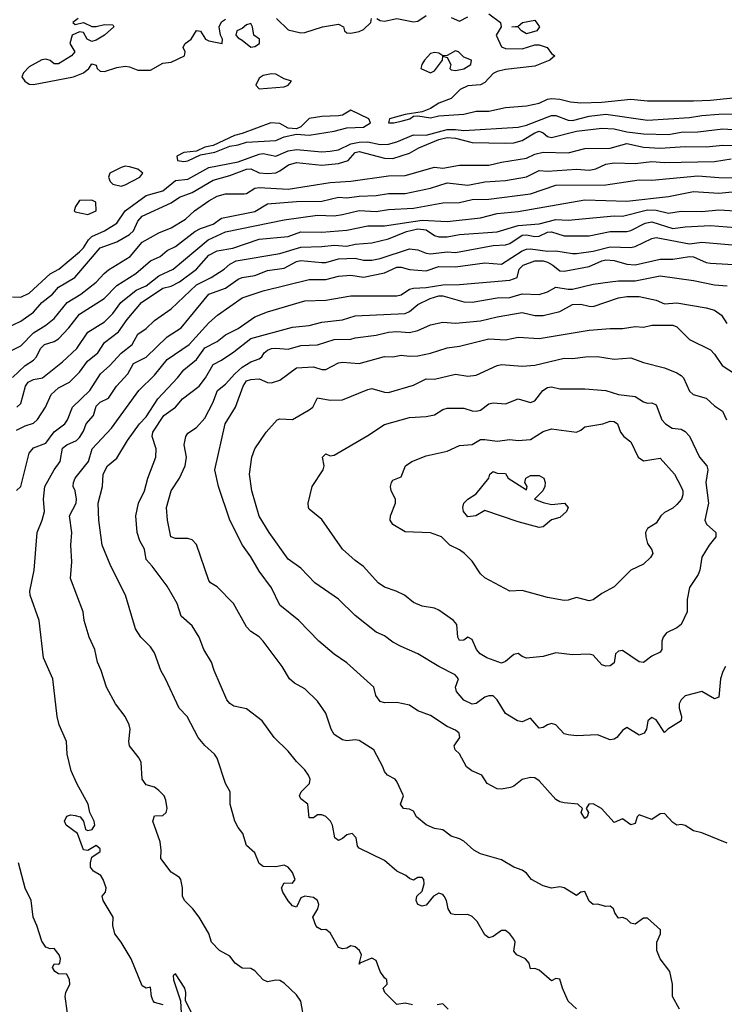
# Model space of a CAD drawing. Header units: metres. Extents: x -46681 to -43747, y -240911 to -237677.
# Tile 957 of 1056: x -44948 to -44863, y -237910 to -237793. Entities that reach past the tile are written whole.
import ezdxf

# ---------------------------------------------------------------- set-up
doc = ezdxf.new("R2010")
doc.units = ezdxf.units.M
doc.layers.add('CONTOUR_INDEX', color=1, linetype='Continuous')
doc.layers.add('CONTOUR_INTER', color=3, linetype='Continuous')

msp = doc.modelspace()

# ---------------------------------------------------------------- linework, layer by layer
at = {"layer": 'CONTOUR_INDEX'}
for points, elevation in [([(-44948.6, -237835.49), (-44947.1, -237834.04), (-44946.1, -237833.42), (-44945.73, -237833.02), (-44945.25, -237832.02), (-44944.75, -237831.52), (-44943.6, -237831.18), (-44943.1, -237830.85), (-44941.85, -237829.52), (-44940.6, -237827.88), (-44937.64, -237826.02), (-44936.1, -237824.45), (-44933.83, -237823.02), (-44932.1, -237821.53), (-44930.93, -237821.02), (-44930.1, -237820.29), (-44929.1, -237819.8), (-44926.78, -237818.02), (-44926.1, -237817.64), (-44924.6, -237817.15), (-44923.6, -237816.43), (-44919.6, -237815.6), (-44918.1, -237814.7), (-44914.6, -237814.42), (-44911.6, -237814.4), (-44909.6, -237813.9), (-44908.6, -237813.98), (-44907.1, -237813.79), (-44905.1, -237813.72), (-44903.6, -237813.47), (-44901.6, -237813.46), (-44898.6, -237812.82), (-44896.6, -237812.18), (-44894.1, -237812.45), (-44892.1, -237812.08), (-44889.6, -237811.91), (-44887.1, -237811.46), (-44885.6, -237810.72), (-44884.6, -237810.79), (-44881.1, -237810.54), (-44879.6, -237810.68), (-44878.82, -237810.52), (-44877.6, -237809.94), (-44876.6, -237809.79), (-44874.1, -237809.88), (-44872.1, -237809.63), (-44870.6, -237809.75), (-44864.6, -237809.62), (-44862.6, -237809.31)], 55), ([(-44913.67, -237912.52), (-44914.1, -237910.08), (-44914.6, -237909.3), (-44916.1, -237907.93), (-44916.6, -237907.61), (-44917.1, -237907.55), (-44918.1, -237907.74), (-44918.61, -237907.52), (-44919.6, -237906.43), (-44920.1, -237906.15), (-44921.1, -237906.13), (-44921.95, -237905.52), (-44922.6, -237904.69), (-44923.82, -237904.02), (-44924.8, -237903.02), (-44925.1, -237901.97), (-44926.25, -237900.02), (-44927.01, -237899.02), (-44928.02, -237898.02), (-44928.24, -237897.52), (-44928.24, -237896.52), (-44928.44, -237895.52), (-44928.6, -237895.28), (-44929.6, -237894.63), (-44930.84, -237893.02), (-44930.81, -237892.02), (-44930.94, -237891.02), (-44931.8, -237888.52), (-44931.6, -237887.89), (-44930.6, -237887.85), (-44930.21, -237887.52), (-44930.08, -237887.02), (-44930.25, -237886.02), (-44930.46, -237885.52), (-44931.1, -237884.85), (-44931.6, -237884.49), (-44932.6, -237884.2), (-44933.1, -237883.5), (-44933.22, -237881.52), (-44933.45, -237881.02), (-44934.58, -237879.52), (-44934.68, -237879.02), (-44934.52, -237877.52), (-44934.64, -237877.02), (-44935.11, -237876.02), (-44936.28, -237874.52), (-44937.34, -237872.52), (-44937.99, -237870.52), (-44938.44, -237869.52), (-44938.76, -237868.02), (-44939.41, -237866.52), (-44940.03, -237864.52), (-44940.13, -237863.52), (-44941.64, -237859.52), (-44941.49, -237857.52), (-44941.6, -237855.52), (-44941.51, -237854.02), (-44941.77, -237852.02), (-44940.98, -237850.52), (-44940.95, -237850.02), (-44941.1, -237849.04), (-44941.32, -237848.52), (-44941.31, -237848.02), (-44941.08, -237847.52), (-44939.51, -237845.52), (-44939.05, -237844.02), (-44936.74, -237841.52), (-44933.48, -237837.02), (-44931.6, -237835.2), (-44930.1, -237833.32), (-44927.45, -237831.52), (-44925.1, -237828.93), (-44924.08, -237828.02), (-44921.1, -237825.95), (-44918.6, -237825.12), (-44913.1, -237823.75), (-44911.1, -237823.75), (-44909.6, -237823.36), (-44908.1, -237823.24), (-44906.6, -237823.47), (-44904.1, -237822.94), (-44902.6, -237822.26), (-44902.1, -237822.27), (-44901.1, -237822.56), (-44899.1, -237822.71), (-44897.6, -237822.19), (-44895.6, -237822.23), (-44892.1, -237821.75), (-44890.1, -237821.93), (-44887.6, -237820.31), (-44887.1, -237820.11), (-44886.6, -237820.08), (-44884.6, -237820.38), (-44883.6, -237820.31), (-44881.6, -237820.65), (-44881.1, -237820.63), (-44879.1, -237820.36), (-44877.1, -237819.85), (-44874.6, -237819.92), (-44874.1, -237819.81), (-44872.1, -237818.86), (-44871.6, -237818.73), (-44867.6, -237819.47), (-44866.1, -237819.28), (-44861.1, -237819.71)], 60), ([(-44863.28, -237870.02), (-44863.6, -237870.63), (-44863.89, -237871.52), (-44864.1, -237873.71), (-44864.6, -237873.89), (-44866.1, -237873.03), (-44868.1, -237873.56), (-44868.6, -237874.02), (-44868.82, -237874.52), (-44868.84, -237875.02), (-44868.57, -237876.02), (-44868.6, -237876.52), (-44870.17, -237877.52), (-44870.6, -237877.94), (-44871.6, -237876.43), (-44872.1, -237876.15), (-44872.57, -237876.52), (-44872.74, -237877.52), (-44873.02, -237878.02), (-44873.6, -237878.27), (-44875.1, -237877.34), (-44875.6, -237877.69), (-44876.28, -237878.52), (-44876.6, -237878.73), (-44877.1, -237878.8), (-44878.6, -237878.21), (-44881.1, -237878.33), (-44882.1, -237878.22), (-44882.6, -237878.08), (-44883.6, -237877.02), (-44884.1, -237876.87), (-44884.6, -237877.01), (-44885.1, -237877.33), (-44885.6, -237877.41), (-44886.6, -237876.22), (-44887.6, -237876.66), (-44888.16, -237876.52), (-44889.6, -237875.66), (-44890.6, -237874.04), (-44891.1, -237873.55), (-44891.6, -237873.53), (-44892.1, -237873.72), (-44893.1, -237874.47), (-44893.6, -237874.53), (-44894.6, -237874.07), (-44895.48, -237873.02), (-44895.61, -237872.52), (-44895.24, -237871.52), (-44895.65, -237871.02), (-44897.6, -237870.03), (-44900.1, -237868.51), (-44902.1, -237867.63), (-44903.1, -237867.11), (-44904.1, -237866.38), (-44905.1, -237865.93), (-44907.6, -237863.92), (-44909.6, -237862), (-44912.44, -237860.02), (-44914.1, -237858.28), (-44915.6, -237857.2), (-44917.87, -237854.02), (-44919.1, -237852.05), (-44919.96, -237849.02), (-44920.24, -237847.02), (-44919.97, -237845.02), (-44919.6, -237844), (-44918.24, -237842.02), (-44916.91, -237840.52), (-44916.6, -237840.41), (-44915.1, -237840.49), (-44913.1, -237839.36), (-44912.65, -237839.02), (-44912.1, -237837.91), (-44910.6, -237838.2), (-44909.1, -237838.13), (-44906.1, -237836.89), (-44905.6, -237836.79), (-44904.1, -237837.23), (-44903.6, -237837.25), (-44900.6, -237836.38), (-44899.1, -237835.64), (-44898.1, -237835.66), (-44895.6, -237835.07), (-44894.1, -237835.3), (-44893.1, -237835.21), (-44890.6, -237834.03), (-44890.1, -237833.93), (-44887.6, -237834.11), (-44886.1, -237833.98), (-44882.6, -237833.15), (-44881.6, -237833.21), (-44880.04, -237833.02)], 65), ([(-44880.04, -237833.02), (-44878.6, -237832.95), (-44876.6, -237833.28), (-44874.6, -237833.11), (-44873.1, -237833.68), (-44870.6, -237834.3), (-44869.1, -237834.92), (-44868.6, -237835.24), (-44868.32, -237835.52), (-44867.6, -237837.1), (-44867.14, -237837.52), (-44865.6, -237837.93), (-44864.6, -237838.86), (-44863.63, -237839.52), (-44863.17, -237840.52)], 65)]:
    msp.add_lwpolyline(points, dxfattribs=dict(at, elevation=elevation))
at = {"layer": 'CONTOUR_INTER'}
for points, elevation in [([(-44940.76, -237792.52), (-44941.38, -237793.02), (-44941.1, -237793.24), (-44940.1, -237793.02), (-44939.1, -237793.51), (-44938.6, -237793.51), (-44937.6, -237793.25), (-44936.6, -237793.28), (-44936.49, -237793.52), (-44937.57, -237794.52), (-44938.6, -237795.14), (-44939.1, -237795.28), (-44939.65, -237795.02), (-44940.1, -237794.23), (-44940.6, -237794.14), (-44941.47, -237794.52), (-44941.72, -237795.52), (-44941.14, -237796.52), (-44941.55, -237797.02), (-44943.1, -237797.95), (-44943.6, -237797.95), (-44944.1, -237797.55), (-44944.6, -237797.41), (-44945.1, -237797.48), (-44946.6, -237798.33), (-44947.29, -237799.02), (-44947.47, -237799.52), (-44947.14, -237800.02), (-44946.6, -237800.38), (-44946.1, -237800.44), (-44941.28, -237799.52), (-44940.09, -237799.02), (-44939.45, -237798.52), (-44939.1, -237797.95), (-44938.6, -237798.13), (-44938.45, -237798.52), (-44938.1, -237798.82), (-44937.6, -237798.89), (-44936.1, -237798.38), (-44935.1, -237798.23), (-44934.6, -237798.3), (-44933.6, -237798.7), (-44932.1, -237798.72), (-44930.6, -237797.88), (-44929.6, -237797.74), (-44928.01, -237797.02), (-44927.92, -237796.52), (-44928.17, -237796.02), (-44928.1, -237795.81), (-44927.95, -237795.52), (-44927.22, -237795.02), (-44926.6, -237793.98), (-44926.1, -237794.04), (-44925.51, -237795.02), (-44925.1, -237795.22), (-44923.53, -237795.52), (-44923.46, -237795.02), (-44923.72, -237794.52), (-44923.87, -237793.52), (-44923.6, -237792.95), (-44923.1, -237792.63)], 51), ([(-44916.99, -237792.52), (-44915.6, -237793.88), (-44914.1, -237794.24), (-44913.6, -237794.2), (-44911.51, -237793.52), (-44909.6, -237793.22), (-44909.01, -237793.52), (-44908.89, -237794.02), (-44908.6, -237794.24), (-44908.1, -237794.28), (-44907.1, -237794.08), (-44906.6, -237793.85), (-44905.72, -237793.02), (-44905.63, -237792.52)], 51), ([(-44905.01, -237792.52), (-44904.6, -237792.76), (-44904.1, -237792.87), (-44902.6, -237792.55), (-44900.6, -237792.93), (-44900.1, -237792.84), (-44899.1, -237792.17)], 51), ([(-44891.6, -237791.98), (-44890.2, -237793.02), (-44890.13, -237793.52), (-44890.71, -237794.52), (-44890.1, -237795.94), (-44889.6, -237796.11), (-44887.6, -237796.17), (-44886.1, -237795.7), (-44885.6, -237795.7), (-44884.62, -237796.02), (-44884.1, -237796.73), (-44883.71, -237797.02), (-44884.31, -237797.52), (-44886.1, -237798.23), (-44889.6, -237798.65), (-44890.6, -237798.88), (-44891.1, -237799.13), (-44892.1, -237800.21), (-44892.6, -237800.46), (-44894.1, -237800.6), (-44895.04, -237801.02), (-44896.1, -237802.09), (-44897.6, -237802.68), (-44898.6, -237803.32), (-44899.6, -237803.7), (-44901.61, -237804.02), (-44903.48, -237804.52), (-44903.61, -237805.02), (-44902.96, -237805.02), (-44902.1, -237804.8), (-44901.05, -237804.52), (-44900.6, -237804.22), (-44900.1, -237804.18), (-44898.6, -237804.41), (-44897.6, -237804.19), (-44894.6, -237803.99), (-44893.1, -237803.61), (-44891.6, -237803.61), (-44889.6, -237803.18), (-44887.1, -237802.97), (-44885.6, -237802.65), (-44884.6, -237802.19), (-44884.1, -237802.1), (-44883.1, -237802.19), (-44881.85, -237802.52), (-44880.6, -237802.62), (-44878.1, -237802.56), (-44874.6, -237802.18), (-44872.6, -237802.39), (-44867.1, -237802.39), (-44865.1, -237802.31), (-44860.1, -237801.8)], 51), ([(-44896.1, -237792.43), (-44895.1, -237792.86), (-44894.1, -237792.32)], 51), ([(-44920.6, -237793.3), (-44921.1, -237793.75), (-44921.75, -237794.02), (-44921.87, -237794.52), (-44921.6, -237794.86), (-44921.1, -237795.13), (-44920.1, -237795.98), (-44919.6, -237795.87), (-44919.03, -237795.52), (-44919.03, -237795.02), (-44919.72, -237794.52), (-44919.9, -237793.52), (-44920.1, -237793.12), (-44920.6, -237793.3)], 51), ([(-44887.56, -237793.02), (-44886.1, -237792.74), (-44885.56, -237793.52), (-44885.85, -237794.02), (-44887.1, -237794.35), (-44887.7, -237794.02), (-44888.1, -237793.56), (-44888.84, -237793.52), (-44888.1, -237793.46), (-44887.56, -237793.02)], 51), ([(-44895.6, -237796.4), (-44896.6, -237796.98), (-44897.1, -237797.02), (-44897.6, -237796.7), (-44898.1, -237796.6), (-44898.6, -237796.72), (-44899.31, -237797.52), (-44899.62, -237798.02), (-44899.74, -237798.52), (-44898.6, -237799.02), (-44898.1, -237798.8), (-44897.14, -237797.52), (-44897.1, -237797.03), (-44896.6, -237797.19), (-44896.15, -237798.02), (-44896.26, -237798.52), (-44896.1, -237798.69), (-44895.6, -237798.75), (-44894.6, -237798.57), (-44893.75, -237798.02), (-44893.67, -237797.52), (-44894.6, -237797.17), (-44895.22, -237796.52), (-44895.6, -237796.4)], 51), ([(-44918.6, -237799.35), (-44919.1, -237799.67), (-44919.48, -237800.52), (-44919.1, -237800.94), (-44916.1, -237800.7), (-44915.62, -237800.52), (-44915.21, -237800.02), (-44916.1, -237799.74), (-44917.1, -237799.18), (-44917.6, -237799.16), (-44918.6, -237799.35)], 51), ([(-44948.6, -237825.83), (-44947.6, -237825.86), (-44946.6, -237825.37), (-44944.1, -237823.09), (-44943.07, -237822.52), (-44940.6, -237820.45), (-44940.1, -237819.97), (-44939.5, -237819.02), (-44939.1, -237818.62), (-44937.6, -237817.92), (-44936.12, -237817.02), (-44935.1, -237815.52), (-44932.6, -237813.7), (-44930.6, -237813.15), (-44929.1, -237811.92), (-44927.6, -237811.77), (-44925.1, -237810.37), (-44921.6, -237809.67), (-44919.1, -237808.76), (-44918.6, -237808.69), (-44917.1, -237808.99), (-44915.6, -237808.37), (-44914.6, -237808.19), (-44911.6, -237808.47), (-44910.6, -237808.42), (-44909.6, -237808.26), (-44908.1, -237807.54), (-44907.1, -237807.33), (-44906.1, -237807.3), (-44904.6, -237807.59), (-44903.6, -237807.56), (-44902.6, -237807.28), (-44900.6, -237806.45), (-44899.1, -237806.49), (-44896.6, -237805.82), (-44895.6, -237805.8), (-44894.6, -237805.95), (-44888.1, -237805.55), (-44887.1, -237805.3), (-44884.1, -237804.15), (-44883.6, -237804.13), (-44882.1, -237804.69), (-44881.6, -237804.72), (-44879.6, -237804.22), (-44877.6, -237803.99), (-44872.6, -237804.71), (-44867.6, -237804.36), (-44866.1, -237804.12), (-44864.1, -237803.99), (-44860.6, -237803.92)], 52), ([(-44908.1, -237803.5), (-44909.1, -237804.09), (-44909.6, -237804.19), (-44911.6, -237804.26), (-44913.1, -237804.48), (-44914.1, -237805.49), (-44914.6, -237805.75), (-44915.6, -237805.66), (-44916.6, -237805.1), (-44917.68, -237805.02), (-44921.1, -237806.31), (-44922.03, -237806.52), (-44924.6, -237807.74), (-44925.6, -237807.93), (-44926.6, -237808.4), (-44928.1, -237808.56), (-44928.94, -237809.02), (-44928.85, -237809.52), (-44928.1, -237809.65), (-44927.6, -237809.55), (-44926.1, -237808.86), (-44924.39, -237808.52), (-44922.6, -237807.79), (-44921.6, -237807.66), (-44920.6, -237807.32), (-44917.1, -237807.12), (-44916.1, -237806.67), (-44914.6, -237806.36), (-44913.1, -237806.5), (-44910.09, -237806.02), (-44908.6, -237805.62), (-44906.6, -237805.52), (-44905.75, -237805.02), (-44905.95, -237804.52), (-44908.1, -237803.5)], 51), ([(-44949.26, -237829.52), (-44947.6, -237828.73), (-44946.1, -237827.65), (-44945.08, -237826.52), (-44943.83, -237825.52), (-44943.1, -237824.66), (-44941.12, -237823.52), (-44938.1, -237819.95), (-44936.1, -237819.23), (-44934.6, -237818.36), (-44934.1, -237817.92), (-44933.6, -237816.76), (-44933.1, -237816.19), (-44929.6, -237814.59), (-44928.6, -237813.9), (-44927.1, -237813.36), (-44924.6, -237811.86), (-44922.6, -237811.33), (-44920.6, -237810.55), (-44920.1, -237810.53), (-44919.1, -237811.01), (-44918.1, -237811.09), (-44917.1, -237810.98), (-44916.6, -237810.77), (-44915.57, -237810.02), (-44914.6, -237809.76), (-44911.6, -237810.07), (-44909.6, -237809.89), (-44908.42, -237809.52), (-44907.6, -237808.58), (-44907.1, -237808.45), (-44904.1, -237809.23), (-44903.1, -237809.3), (-44901.1, -237808.65), (-44899.98, -237808.02), (-44897.6, -237806.99), (-44896.6, -237806.75), (-44895.6, -237806.83), (-44893.6, -237807.38), (-44889.6, -237807.45), (-44888.6, -237807.4), (-44887.6, -237807.13), (-44886.1, -237806.2), (-44885.6, -237806.02), (-44885.1, -237806.23), (-44884.6, -237806.66), (-44884.1, -237806.75), (-44881.12, -237806.02), (-44878.1, -237805.64), (-44876.6, -237805.73), (-44875.1, -237806.09), (-44873.1, -237806.33), (-44870.1, -237806.39), (-44868.6, -237806.14), (-44866.6, -237806.1), (-44863.6, -237805.73), (-44860.6, -237805.92)], 53), ([(-44949.1, -237832.45), (-44947.6, -237831.67), (-44946.1, -237830.14), (-44944.6, -237829.21), (-44943.6, -237828.42), (-44942.05, -237826.52), (-44940.43, -237825.52), (-44938.6, -237824.07), (-44937.64, -237823.02), (-44937.1, -237822.61), (-44934.5, -237821.02), (-44933.1, -237819.3), (-44931.1, -237818.18), (-44929.6, -237817.57), (-44927.88, -237816.52), (-44926.81, -237815.52), (-44925.1, -237814.36), (-44924.1, -237813.79), (-44923.1, -237813.49), (-44920.86, -237813.52), (-44920.6, -237813.47), (-44919.6, -237812.82), (-44919.1, -237812.75), (-44915.6, -237812.93), (-44910.6, -237812.15), (-44908.1, -237812), (-44903.6, -237811.36), (-44901.6, -237811.32), (-44898.1, -237810.32), (-44897.1, -237810.44), (-44895.1, -237810.08), (-44891.6, -237810.06), (-44890.1, -237809.7), (-44887.1, -237809.25), (-44886.1, -237808.78), (-44885.1, -237808.52), (-44882.1, -237808.6), (-44880.1, -237808.08), (-44877.1, -237808.04), (-44875.1, -237807.49), (-44873.1, -237807.94), (-44871.1, -237808.06), (-44868.1, -237807.83), (-44865.6, -237807.9), (-44863.6, -237807.68), (-44859.6, -237807.78)], 54), ([(-44935.6, -237810.36), (-44936.95, -237811.02), (-44937.13, -237811.52), (-44936.93, -237812.02), (-44936.6, -237812.34), (-44935.6, -237812.58), (-44935.1, -237812.43), (-44933.35, -237811.52), (-44933, -237811.02), (-44933.6, -237810.56), (-44934.6, -237810.28), (-44935.1, -237810.21), (-44935.6, -237810.36)], 51), ([(-44948.06, -237839.02), (-44947.6, -237838.57), (-44947.05, -237836.52), (-44946.74, -237836.02), (-44946.1, -237835.7), (-44945, -237835.52), (-44942.6, -237833.61), (-44940.9, -237832.02), (-44939.6, -237830.07), (-44937.6, -237828.81), (-44936.6, -237827.81), (-44935.62, -237826.52), (-44933.79, -237825.02), (-44932.6, -237824.49), (-44931.1, -237823.32), (-44929.37, -237822.52), (-44925.17, -237819.02), (-44923.1, -237818.05), (-44916.1, -237816.6), (-44912.1, -237816.04), (-44910.1, -237816.13), (-44909.1, -237815.99), (-44907.1, -237815.49), (-44905.1, -237815.62), (-44903.6, -237815.38), (-44900.6, -237815.23), (-44897.1, -237814.58), (-44895.1, -237814.54), (-44893.6, -237814.17), (-44891.6, -237814.15), (-44886.6, -237813.5), (-44883.6, -237812.47), (-44877.6, -237812.43), (-44873.6, -237811.85), (-44872.1, -237811.88), (-44866.6, -237811.36), (-44864.1, -237811.56), (-44859.6, -237811.59)], 56), ([(-44948.1, -237841.77), (-44947.1, -237841.24), (-44946.1, -237840.95), (-44945.6, -237840.48), (-44944.64, -237839.02), (-44943.99, -237837.52), (-44943.1, -237836.7), (-44941.79, -237836.02), (-44940.6, -237834.82), (-44939.62, -237833.52), (-44938.4, -237832.52), (-44937.6, -237831.27), (-44935.92, -237830.02), (-44934.89, -237828.52), (-44933.18, -237826.52), (-44930.6, -237824.79), (-44929.6, -237824.55), (-44928.6, -237824.02), (-44926.58, -237822.52), (-44925.1, -237820.84), (-44924.1, -237820.34), (-44922.24, -237820.02), (-44919.1, -237818.94), (-44915.6, -237818.61), (-44914.1, -237818.07), (-44911.6, -237818.09), (-44908.6, -237817.87), (-44906.1, -237817.35), (-44904.1, -237817.35), (-44899.6, -237816.65), (-44896.6, -237816.83), (-44892.6, -237816.37), (-44890.6, -237815.85), (-44888.1, -237815.62), (-44880.1, -237814.22), (-44875.1, -237814.38), (-44870.1, -237813.82), (-44867.1, -237813.21), (-44864.1, -237813.42), (-44862.1, -237813.23)], 57), ([(-44940.6, -237814.31), (-44941.04, -237815.02), (-44941.21, -237815.52), (-44941.1, -237815.64), (-44939.6, -237815.99), (-44938.58, -237815.52), (-44938.63, -237814.52), (-44939.1, -237814.26), (-44940.6, -237814.31)], 51), ([(-44948.1, -237849), (-44947.59, -237848.52), (-44946.59, -237844.52), (-44946.1, -237843.9), (-44944.6, -237843.33), (-44943.6, -237841.98), (-44942.35, -237841.02), (-44942.02, -237840.52), (-44941.41, -237839.02), (-44939.36, -237837.02), (-44938.08, -237835.02), (-44936.94, -237834.02), (-44935.6, -237832.56), (-44934.27, -237831.52), (-44933.6, -237830.29), (-44932.6, -237829.63), (-44931.6, -237828.67), (-44929.6, -237827.25), (-44926.6, -237824.4), (-44924.82, -237823.52), (-44923.29, -237822.52), (-44922.6, -237821.9), (-44921.84, -237821.52), (-44916.6, -237820.66), (-44914.1, -237819.87), (-44911.6, -237819.81), (-44910.1, -237819.64), (-44908.6, -237819.78), (-44907.6, -237819.53), (-44905.6, -237819.38), (-44903.6, -237818.88), (-44901.44, -237818.02), (-44900.1, -237817.71), (-44899.1, -237817.8), (-44898.1, -237818.5), (-44897.6, -237818.65), (-44896.6, -237818.65), (-44895.1, -237818.36), (-44890.6, -237818.06), (-44888.1, -237817.31), (-44885.6, -237817.11), (-44883.6, -237816.59), (-44882.1, -237816.66), (-44876.6, -237816.15), (-44875.6, -237816.18), (-44872.6, -237815.41), (-44871.6, -237815.47), (-44870.1, -237815.81), (-44868.6, -237815.58), (-44866.1, -237815.61), (-44864.1, -237815.4), (-44862.1, -237815.55)], 58), ([(-44930.57, -237910.52), (-44931.6, -237910.21), (-44931.78, -237910.02), (-44931.97, -237909.52), (-44932.1, -237908.39), (-44932.6, -237908.52), (-44933.1, -237908.23), (-44934.4, -237905.02), (-44935.6, -237903.01), (-44936.35, -237902.02), (-44936.58, -237901.02), (-44936.57, -237900.02), (-44937.76, -237898.02), (-44937.85, -237897.52), (-44937.48, -237897.02), (-44937.38, -237896.52), (-44937.73, -237895.52), (-44938.02, -237895.02), (-44938.89, -237894.52), (-44939.25, -237894.02), (-44939.27, -237893.52), (-44939.1, -237892.86), (-44938.1, -237892.15), (-44938.1, -237891.85), (-44938.6, -237891.45), (-44939.6, -237892.03), (-44940.1, -237891.98), (-44940.8, -237890.02), (-44942.16, -237889.02), (-44942.36, -237888.52), (-44942.1, -237887.95), (-44941.6, -237887.8), (-44941.1, -237887.85), (-44940.51, -237888.02), (-44940.1, -237888.52), (-44939.85, -237889.52), (-44939.6, -237889.67), (-44939.07, -237889.52), (-44938.75, -237889.02), (-44938.83, -237888.52), (-44939.33, -237887.52), (-44939.53, -237886.52), (-44940.9, -237884.02), (-44941.57, -237882.52), (-44942.06, -237880.52), (-44942.15, -237879.02), (-44943.01, -237877.02), (-44943.27, -237876.02), (-44943.77, -237871.52), (-44944.89, -237869.02), (-44945.42, -237864.52), (-44946.5, -237861.52), (-44946.52, -237861.02), (-44945.99, -237858.52), (-44945.66, -237854.02), (-44945.04, -237852.52), (-44944.78, -237851.52), (-44944.88, -237850.02), (-44944.74, -237848.52), (-44943.6, -237846.52), (-44942.88, -237845.52), (-44942.6, -237843.94), (-44942.1, -237843.54), (-44940.94, -237843.02), (-44940.6, -237842.66), (-44940.1, -237841.88), (-44939.79, -237841.02), (-44938.89, -237840.02), (-44938.6, -237838.9), (-44938.1, -237838.43), (-44937.1, -237837.95), (-44936.16, -237836.52), (-44934.79, -237835.02), (-44934.1, -237833.78), (-44932.6, -237833.03), (-44930.1, -237830.6), (-44928.4, -237829.52), (-44925.11, -237825.52), (-44923.1, -237824.8), (-44921.6, -237823.73), (-44921.1, -237823.52), (-44919.6, -237823.27), (-44918.1, -237822.67), (-44916.1, -237822.41), (-44914.6, -237821.61), (-44914.1, -237821.46), (-44911.6, -237821.71), (-44911.1, -237821.7), (-44909.6, -237821.3), (-44907.6, -237821.22), (-44906.6, -237821.43), (-44905.6, -237821.43), (-44904.6, -237821.24), (-44901.1, -237820.07), (-44900.1, -237820.19), (-44899.1, -237820.62), (-44898.6, -237820.67), (-44896.6, -237820.46), (-44895.6, -237820.52), (-44891.1, -237819.7), (-44889.6, -237819.6), (-44889.1, -237819.46), (-44887.6, -237818.46), (-44887.1, -237818.41), (-44886.1, -237818.61), (-44885.6, -237818.55), (-44884.6, -237818.11), (-44884.1, -237818.06), (-44882.6, -237818.51), (-44879.6, -237818.54), (-44877.1, -237818.03), (-44875.1, -237818.02), (-44874.6, -237817.88), (-44872.89, -237817.02), (-44872.1, -237816.87), (-44869.6, -237817.64), (-44868.1, -237817.44), (-44865.1, -237817.31), (-44862.1, -237817.52)], 59), ([(-44900.75, -237910.52), (-44901.6, -237910.32), (-44902.6, -237910.45), (-44904.05, -237909.02), (-44904.24, -237908.52), (-44903.76, -237908.02), (-44903.81, -237907.52), (-44904.1, -237907.28), (-44904.59, -237906.52), (-44905.1, -237905.22), (-44905.6, -237904.94), (-44907.03, -237905.52), (-44907.1, -237905.64), (-44906.84, -237904.52), (-44907.07, -237904.02), (-44907.6, -237903.56), (-44908.1, -237903.45), (-44908.6, -237903.73), (-44909.1, -237903.81), (-44909.6, -237903.66), (-44910.6, -237901.89), (-44911.1, -237901.51), (-44911.62, -237901.52), (-44912.1, -237901.27), (-44912.3, -237901.02), (-44912.66, -237900.02), (-44912.05, -237899.02), (-44911.95, -237898.52), (-44912.1, -237898.01), (-44912.6, -237897.66), (-44913.6, -237897.52), (-44914.1, -237897.72), (-44914.6, -237898.82), (-44915.1, -237898.65), (-44915.6, -237898.06), (-44916.25, -237897.02), (-44916.4, -237896.52), (-44916.1, -237895.93), (-44915.1, -237895.97), (-44914.76, -237895.52), (-44915.1, -237894.66), (-44915.6, -237894.02), (-44916.1, -237893.8), (-44917.1, -237894.01), (-44918.6, -237893.95), (-44919.1, -237893.62), (-44919.6, -237892.32), (-44920.6, -237891.44), (-44921.04, -237890.02), (-44921.6, -237889.31), (-44921.99, -237888.52), (-44922.55, -237886.52), (-44922.57, -237885.02), (-44923.11, -237884.02), (-44924.12, -237881.02), (-44924.42, -237880.52), (-44925.6, -237879.47), (-44926.4, -237878.52), (-44927.71, -237876.02), (-44928.66, -237875.02), (-44930.28, -237871.52), (-44930.86, -237870.52), (-44931.6, -237868.41), (-44932.1, -237867.69), (-44933.25, -237866.52), (-44933.9, -237865.52), (-44935.08, -237861.52), (-44936.82, -237858.02), (-44937.86, -237855.52), (-44938.26, -237852.52), (-44938.35, -237850.52), (-44937.83, -237848.52), (-44937.76, -237847.02), (-44937.25, -237846.02), (-44936.1, -237845.13), (-44934.84, -237843.02), (-44933.39, -237841.02), (-44932.6, -237840.16), (-44931.21, -237838.02), (-44928.86, -237835.52), (-44928.1, -237834.54), (-44926.6, -237833.31), (-44925.6, -237831.94), (-44924.1, -237831.17), (-44923.1, -237830.39), (-44921.6, -237829.61), (-44919.6, -237828.23), (-44918.1, -237827.63), (-44913.6, -237826.32), (-44911.1, -237826.24), (-44908.1, -237825.69), (-44902.6, -237825.71), (-44902.1, -237825.57), (-44901.1, -237824.92), (-44900.6, -237824.8), (-44899.1, -237824.72), (-44897.1, -237824.41), (-44895.1, -237824.34), (-44889.1, -237823.83), (-44888.21, -237823.52), (-44887.96, -237822.52), (-44887.49, -237822.02), (-44886.1, -237821.5), (-44885.1, -237821.51), (-44884.6, -237821.68), (-44883.94, -237822.02), (-44883.1, -237822.73), (-44882.6, -237822.77), (-44879.6, -237822.19), (-44878.1, -237821.52), (-44877.6, -237821.42), (-44876.6, -237821.49), (-44875.1, -237821.9), (-44874.1, -237822), (-44871.1, -237821.31), (-44869.6, -237821.33), (-44867.6, -237821.01), (-44867.1, -237821.05), (-44865.6, -237821.71), (-44865.1, -237821.8), (-44860.93, -237822.02)], 61), ([(-44881.1, -237910.99), (-44882.1, -237910.06), (-44882.77, -237908.52), (-44883.1, -237907.42), (-44883.6, -237907.35), (-44884.1, -237907.65), (-44885.6, -237906.36), (-44886.1, -237906.17), (-44886.6, -237906.18), (-44886.77, -237905.52), (-44887.22, -237905.02), (-44888.27, -237904.52), (-44888.6, -237904.09), (-44888.46, -237903.02), (-44888.6, -237902.67), (-44889.1, -237902.01), (-44889.6, -237901.61), (-44890.1, -237901.6), (-44891.1, -237902.32), (-44891.6, -237902.49), (-44892.1, -237902.14), (-44892.99, -237900.52), (-44893.6, -237899.92), (-44894.1, -237899.7), (-44895.6, -237899.75), (-44896.1, -237899.61), (-44896.48, -237899.02), (-44896.68, -237898.02), (-44896.94, -237897.52), (-44897.1, -237897.32), (-44897.6, -237897.15), (-44898.21, -237897.52), (-44899.1, -237898.59), (-44899.6, -237898.69), (-44900.09, -237898.52), (-44900.28, -237898.02), (-44900.2, -237897.52), (-44899.6, -237896.91), (-44899.33, -237896.02), (-44899.4, -237895.52), (-44899.6, -237895.29), (-44900.1, -237895.29), (-44900.6, -237895.58), (-44901.1, -237895.38), (-44901.55, -237895.02), (-44902.61, -237894.52), (-44904.1, -237893.24), (-44907.1, -237891.78), (-44907.31, -237891.52), (-44907.48, -237890.52), (-44907.97, -237890.02), (-44908.6, -237890.17), (-44909.1, -237890.63), (-44909.6, -237890.86), (-44910.01, -237890.52), (-44910.3, -237889.02), (-44910.55, -237888.52), (-44911.1, -237887.99), (-44911.6, -237887.78), (-44912.1, -237887.8), (-44912.6, -237888.15), (-44913.1, -237888.12), (-44913.27, -237886.52), (-44914.1, -237885.87), (-44914.24, -237885.52), (-44914.07, -237885.02), (-44913.05, -237884.02), (-44913, -237883.52), (-44913.19, -237883.02), (-44913.6, -237882.4), (-44914.6, -237881.4), (-44915.6, -237880.16), (-44917.28, -237878.52), (-44918.72, -237876.52), (-44920.6, -237875.12), (-44922.1, -237874.79), (-44922.6, -237874.47), (-44922.95, -237874.02), (-44924.46, -237870.52), (-44924.77, -237869.52), (-44925.7, -237868.02), (-44926.26, -237866.52), (-44927.1, -237865.16), (-44928.43, -237864.02), (-44928.88, -237862.52), (-44930.1, -237860.44), (-44931.88, -237858.02), (-44932.6, -237857.25), (-44932.82, -237856.02), (-44933.36, -237855.02), (-44933.68, -237854.02), (-44933.84, -237852.02), (-44933.51, -237850.52), (-44932.81, -237849.02), (-44932.39, -237847.52), (-44931.45, -237845.02), (-44931.42, -237844.02), (-44931.88, -237842.52), (-44931.8, -237842.02), (-44930.48, -237840.02), (-44929.1, -237839.02), (-44928.24, -237838.02), (-44926.25, -237836.52), (-44925.49, -237835.52), (-44924.6, -237833.93), (-44923.6, -237833.42), (-44922.1, -237832.4), (-44920.1, -237830.82), (-44915.1, -237829.46), (-44913.1, -237829.27), (-44911.6, -237828.87), (-44909.1, -237828.56), (-44907.6, -237828.11), (-44901.6, -237827.82), (-44901.1, -237827.59), (-44900.1, -237826.73), (-44898.63, -237826.02), (-44897.6, -237825.69), (-44897.1, -237825.7), (-44894.6, -237826.44), (-44893.6, -237826.47), (-44890.6, -237825.96), (-44889.1, -237825.9), (-44887.6, -237825.45), (-44885.6, -237825.54), (-44884.6, -237825.22), (-44883.6, -237824.65), (-44882.1, -237824.92), (-44881.6, -237824.9), (-44879.1, -237824.32), (-44877.1, -237824.02), (-44876.1, -237823.91), (-44874.1, -237823.92), (-44871.1, -237823.33), (-44867.1, -237823.88), (-44864.6, -237824.4), (-44863.1, -237824.52)], 62), ([(-44868.81, -237911.02), (-44869.61, -237909.52), (-44869.62, -237908.02), (-44869.93, -237906.52), (-44871.11, -237905.02), (-44871.52, -237904.02), (-44871.51, -237903.02), (-44871.05, -237902.02), (-44871.07, -237901.52), (-44872.6, -237900.12), (-44873.1, -237900.14), (-44874.1, -237900.87), (-44874.6, -237900.72), (-44875.1, -237900.25), (-44875.6, -237900.07), (-44876.1, -237900.12), (-44876.51, -237899.52), (-44876.67, -237899.02), (-44877.1, -237898.71), (-44877.6, -237898.75), (-44878.6, -237898.47), (-44879.1, -237898.49), (-44879.6, -237898.12), (-44880.1, -237896.93), (-44880.59, -237897.02), (-44881.1, -237897.44), (-44882.6, -237896.53), (-44883.1, -237896.38), (-44884.1, -237896.56), (-44885.1, -237896.27), (-44886.49, -237895.52), (-44887.1, -237894.76), (-44887.6, -237894.4), (-44888.6, -237894.05), (-44890.1, -237893.15), (-44892.6, -237892.44), (-44893.38, -237892.02), (-44894.6, -237890.94), (-44895.1, -237890.64), (-44896.1, -237890.34), (-44897.1, -237889.56), (-44898.1, -237889.42), (-44899.1, -237888.96), (-44900.24, -237888.02), (-44900.6, -237887.34), (-44901.1, -237887.09), (-44901.81, -237887.02), (-44902.16, -237886.52), (-44901.83, -237885.52), (-44902.6, -237883.79), (-44902.83, -237883.52), (-44903.74, -237883.02), (-44904.1, -237882.61), (-44904.27, -237882.02), (-44905.35, -237880.02), (-44907.1, -237878.88), (-44907.6, -237878.8), (-44908.6, -237878.92), (-44909.1, -237878.82), (-44910.1, -237878.19), (-44910.46, -237877.52), (-44911.1, -237875.62), (-44912.1, -237874.18), (-44913.6, -237872.7), (-44914.87, -237872.02), (-44915.45, -237871.52), (-44916.32, -237870.02), (-44918.6, -237867.01), (-44919.1, -237866.49), (-44920.1, -237865.85), (-44920.6, -237865.28), (-44922.17, -237862.52), (-44924.1, -237860.53), (-44924.9, -237860.02), (-44925.1, -237859.76), (-44926.6, -237855.43), (-44927.1, -237854.9), (-44927.6, -237854.73), (-44929.1, -237854.71), (-44929.64, -237854.52), (-44930.07, -237852.52), (-44930.16, -237851.02), (-44929.62, -237849.02), (-44928.6, -237847.52), (-44927.92, -237846.02), (-44927.78, -237845.02), (-44928.04, -237843.52), (-44927.86, -237842.52), (-44927.6, -237842.12), (-44926.6, -237841.45), (-44925.6, -237840.32), (-44924.63, -237838.52), (-44924.06, -237837.02), (-44923.1, -237836.29), (-44922, -237835.02), (-44921.1, -237834.23), (-44920.1, -237833.61), (-44919.1, -237833.26), (-44918.75, -237833.02), (-44918.47, -237832.52), (-44918.1, -237832.19), (-44917.6, -237831.99), (-44917.1, -237831.97), (-44915.6, -237832.1), (-44914.1, -237831.65), (-44912.1, -237831.55), (-44910.1, -237830.94), (-44908.1, -237830.88), (-44907.6, -237830.72), (-44905.1, -237830.43), (-44903.6, -237830.05), (-44902.6, -237829.96), (-44901.1, -237830.08), (-44900.1, -237829.85), (-44898.6, -237829.17), (-44897.1, -237828.87), (-44895.6, -237828.96), (-44892.6, -237828.71), (-44890.6, -237828.21), (-44887.6, -237827.69), (-44886.1, -237828.07), (-44885.1, -237828.06), (-44883.1, -237827.57), (-44881.6, -237826.74), (-44880.6, -237826.69), (-44879.6, -237826.96), (-44879.1, -237826.98), (-44876.1, -237825.96), (-44875.1, -237825.77), (-44873.6, -237825.8), (-44871.6, -237826.24), (-44870.6, -237826.66), (-44869.1, -237826.54), (-44865.6, -237827.14), (-44864.6, -237827.42), (-44863.78, -237828.02), (-44863.12, -237829.02)], 63), ([(-44863.1, -237891.16), (-44866.1, -237889.93), (-44867.1, -237889.7), (-44868.1, -237889.07), (-44868.6, -237888.94), (-44869.1, -237889.01), (-44869.6, -237888.68), (-44870.6, -237887.64), (-44871.1, -237887.66), (-44872.1, -237888.33), (-44873.6, -237887.78), (-44873.84, -237888.02), (-44874.1, -237888.83), (-44874.6, -237888.97), (-44875.6, -237888.24), (-44876.6, -237888.7), (-44878.12, -237887.02), (-44879.1, -237886.46), (-44879.65, -237886.52), (-44879.94, -237887.02), (-44879.68, -237887.52), (-44879.85, -237888.02), (-44880.1, -237888.21), (-44880.57, -237887.52), (-44880.41, -237887.02), (-44880.97, -237886.52), (-44882.6, -237886.35), (-44883.1, -237886.23), (-44883.6, -237885.93), (-44885.6, -237883.71), (-44886.1, -237883.36), (-44886.6, -237883.31), (-44887.6, -237883.55), (-44888.6, -237884.36), (-44889.01, -237884.52), (-44890.1, -237884.73), (-44890.6, -237884.67), (-44891.8, -237884.02), (-44892.44, -237883.02), (-44893.65, -237882.52), (-44894.29, -237882.02), (-44895.1, -237880.47), (-44895.64, -237880.02), (-44895.74, -237879.52), (-44895.08, -237878.52), (-44895.14, -237878.02), (-44895.6, -237877.65), (-44896.6, -237877.2), (-44898.6, -237875.91), (-44900.1, -237875.35), (-44901.1, -237874.68), (-44902.6, -237874.33), (-44904.1, -237874.37), (-44904.6, -237874.23), (-44905.13, -237873.52), (-44905.38, -237872.52), (-44908.6, -237869.59), (-44910.1, -237868.55), (-44911.93, -237867.02), (-44914.32, -237864.52), (-44916.6, -237862.71), (-44917.6, -237860.64), (-44919.1, -237858.65), (-44920.1, -237856.91), (-44921.08, -237855.52), (-44922.58, -237852.52), (-44923.94, -237848.52), (-44924.4, -237846.52), (-44923.15, -237841.02), (-44921.93, -237839.02), (-44921.01, -237836.52), (-44920.6, -237835.89), (-44920.1, -237835.7), (-44919.1, -237835.65), (-44918.1, -237836.07), (-44917.6, -237836.12), (-44916.6, -237835.81), (-44914.6, -237834.32), (-44912.6, -237834.21), (-44911.6, -237834.5), (-44911.1, -237834.5), (-44909.6, -237833.73), (-44909.1, -237833.65), (-44907.1, -237833.79), (-44904.1, -237832.98), (-44903.1, -237833.02), (-44902.1, -237832.79), (-44901.1, -237832.93), (-44900.1, -237832.89), (-44898.6, -237832.57), (-44896.6, -237831.91), (-44895.1, -237831.74), (-44891.6, -237830.85), (-44889.6, -237830.95), (-44888.1, -237830.65), (-44885.6, -237830.81), (-44879.6, -237829.83), (-44877.1, -237829.61), (-44875.6, -237829.62), (-44874.1, -237829.39), (-44873.1, -237829.44), (-44872.1, -237829.22), (-44869.6, -237829.22), (-44869.1, -237829.41), (-44867.6, -237830.92), (-44865.1, -237832.18), (-44864.6, -237832.69), (-44863.67, -237834.02), (-44862.1, -237835.06)], 64), ([(-44885.15, -237837.02), (-44884.6, -237836.66), (-44884.1, -237836.59), (-44883.1, -237836.83), (-44880.1, -237836.83), (-44877.6, -237837.02), (-44876.1, -237837.5), (-44874.1, -237837.76), (-44873.1, -237838.38), (-44872.6, -237838.55), (-44872.1, -237838.51), (-44871.6, -237838.74), (-44870.89, -237840.52), (-44870.48, -237841.02), (-44869.68, -237841.52), (-44868.6, -237841.66), (-44868.1, -237841.95), (-44867.6, -237842.48), (-44866.39, -237845.02), (-44865.52, -237846.02), (-44865.39, -237846.52), (-44865.65, -237848.02), (-44865.34, -237850.52), (-44865.76, -237852.52), (-44865.57, -237853.02), (-44864.43, -237854.02), (-44864.45, -237854.52), (-44865.26, -237855.52), (-44866.1, -237856.98), (-44866.34, -237858.52), (-44866.55, -237859.02), (-44867.6, -237860.58), (-44867.87, -237862.02), (-44867.88, -237863.52), (-44868.59, -237865.02), (-44869.1, -237865.42), (-44870.35, -237866.02), (-44870.75, -237866.52), (-44870.89, -237867.02), (-44870.9, -237868.02), (-44871.1, -237868.32), (-44872.1, -237868.82), (-44873.1, -237869.56), (-44873.6, -237869.48), (-44875.6, -237868.14), (-44876.1, -237868.19), (-44876.45, -237868.52), (-44876.6, -237869.62), (-44877.1, -237869.94), (-44877.6, -237870), (-44878.1, -237869.83), (-44879.1, -237868.7), (-44879.6, -237868.55), (-44881.6, -237868.63), (-44883.6, -237868.4), (-44885.1, -237868.83), (-44887.1, -237869.03), (-44887.6, -237868.86), (-44888.1, -237868.48), (-44888.6, -237868.6), (-44889.6, -237869.44), (-44890.1, -237869.65), (-44891.84, -237869.02), (-44892.64, -237868.52), (-44893.07, -237868.02), (-44893.6, -237866.81), (-44894.1, -237866.54), (-44894.6, -237866.88), (-44895.1, -237866.92), (-44895.32, -237866.52), (-44895.42, -237865.02), (-44895.85, -237864.52), (-44897.6, -237863.31), (-44898.1, -237863.08), (-44899.6, -237862.82), (-44900.6, -237862.39), (-44901.71, -237861.52), (-44902.69, -237861.02), (-44904.1, -237860.54), (-44904.83, -237860.02), (-44906.6, -237858.06), (-44907.6, -237857.37), (-44909.11, -237856.02), (-44911.6, -237852.45), (-44913.1, -237851.21), (-44913.17, -237851.02), (-44913.22, -237850.52), (-44912.75, -237848.52), (-44911.44, -237846.52), (-44911.31, -237846.02), (-44911.52, -237845.02), (-44911.1, -237844.61), (-44910.6, -237844.85), (-44910.1, -237844.76), (-44906.1, -237842.42), (-44904.1, -237841.09), (-44901.1, -237840.25), (-44899.1, -237840.15), (-44898.1, -237839.92), (-44897.1, -237839.3), (-44896.6, -237839.15), (-44894.6, -237839.13), (-44893.6, -237839.47), (-44893.1, -237839.5), (-44892.6, -237839.38), (-44891.6, -237838.64), (-44891.1, -237838.51), (-44889.6, -237838.63), (-44888.1, -237838.03), (-44886.6, -237838.47), (-44886.1, -237838.28), (-44885.15, -237837.02)], 66), ([(-44877.95, -237841.02), (-44877.1, -237840.71), (-44876.6, -237840.73), (-44876.2, -237841.02), (-44875.85, -237842.02), (-44875.47, -237842.52), (-44874.6, -237843.18), (-44873.72, -237845.02), (-44873.1, -237845.46), (-44871.1, -237845.12), (-44869.37, -237847.02), (-44868.6, -237848.54), (-44868.41, -237849.02), (-44868.4, -237849.52), (-44868.55, -237850.02), (-44869.1, -237850.67), (-44869.6, -237851.09), (-44870.6, -237851.62), (-44871.04, -237852.02), (-44871.6, -237852.88), (-44872.61, -237853.52), (-44872.84, -237854.02), (-44872.83, -237854.52), (-44872.6, -237855.32), (-44872.1, -237856.1), (-44872, -237856.52), (-44872.25, -237857.02), (-44873.1, -237857.8), (-44874.6, -237858.53), (-44876.59, -237860.52), (-44878.1, -237861.29), (-44879.1, -237862.08), (-44879.6, -237862.17), (-44881.1, -237861.78), (-44882.1, -237862.12), (-44882.6, -237862.13), (-44884.6, -237861.79), (-44887.6, -237860.96), (-44889.11, -237861.02), (-44892.1, -237859.42), (-44892.6, -237858.94), (-44893.6, -237857.45), (-44894.51, -237856.52), (-44895.1, -237856.08), (-44896.27, -237855.52), (-44897.28, -237854.52), (-44898.6, -237854.04), (-44901.6, -237853.92), (-44903.1, -237853.04), (-44903.4, -237852.52), (-44903.37, -237852.02), (-44902.78, -237850.52), (-44902.78, -237850.02), (-44903.3, -237849.02), (-44903.37, -237848.52), (-44903.25, -237848.02), (-44903.1, -237847.77), (-44902.1, -237847.37), (-44901.58, -237846.02), (-44900.82, -237845.52), (-44899.1, -237844.85), (-44896.6, -237844.29), (-44895.1, -237843.61), (-44893.6, -237843.47), (-44892.6, -237842.9), (-44892.1, -237842.87), (-44890.6, -237843.1), (-44889.1, -237842.88), (-44888.1, -237843), (-44886.6, -237842.89), (-44885.1, -237841.94), (-44884.1, -237841.6), (-44881.1, -237842.01), (-44880.6, -237841.79), (-44880.1, -237841.38), (-44877.95, -237841.02)], 67), ([(-44891.48, -237847.02), (-44891.1, -237846.72), (-44890.6, -237846.92), (-44889.6, -237846.94), (-44889.28, -237847.52), (-44887.1, -237848.92), (-44887.03, -237848.52), (-44887.3, -237848.02), (-44887.17, -237847.52), (-44886.6, -237847.19), (-44885.6, -237847.18), (-44885.02, -237847.52), (-44884.86, -237848.02), (-44884.89, -237848.52), (-44885.14, -237849.02), (-44886.13, -237850.02), (-44885.1, -237850.43), (-44884.1, -237850.66), (-44882.53, -237850.52), (-44882.11, -237851.02), (-44882.31, -237851.52), (-44883.1, -237852.21), (-44884.1, -237852.49), (-44885.1, -237853.34), (-44885.6, -237853.43), (-44888.1, -237852.75), (-44892.1, -237851.39), (-44893.16, -237852.02), (-44894.1, -237852.15), (-44894.62, -237851.52), (-44894.7, -237851.02), (-44894.61, -237850.52), (-44894.1, -237850.03), (-44893.1, -237849.38), (-44891.62, -237847.52), (-44891.48, -237847.02)], 68), ([(-44942, -237911.52), (-44942.29, -237909.52), (-44942.23, -237909.02), (-44941.74, -237908.02), (-44941.78, -237907.52), (-44942.1, -237906.85), (-44943.1, -237906.78), (-44943.52, -237906.52), (-44943.81, -237906.02), (-44943.6, -237905.61), (-44943.1, -237905.63), (-44942.95, -237905.52), (-44942.86, -237905.02), (-44943.02, -237904.52), (-44943.6, -237903.77), (-44944.1, -237903.79), (-44944.6, -237903.59), (-44945.1, -237902.89), (-44945.68, -237901.02), (-44946.14, -237900.02), (-44946.35, -237898.02), (-44947.1, -237896.54), (-44947.88, -237893.52)], 58), ([(-44926.63, -237912.52), (-44927.88, -237910.02), (-44927.85, -237909.02), (-44927.97, -237908.52), (-44929.1, -237906.8), (-44929.38, -237907.02), (-44929.35, -237907.52), (-44928.48, -237910.02), (-44928.43, -237911.52)], 59), ([(-44896.47, -237911.02), (-44897.1, -237910.39), (-44897.77, -237910.52)], 61)]:
    msp.add_lwpolyline(points, dxfattribs=dict(at, elevation=elevation))

doc.saveas('drawing.dxf')
